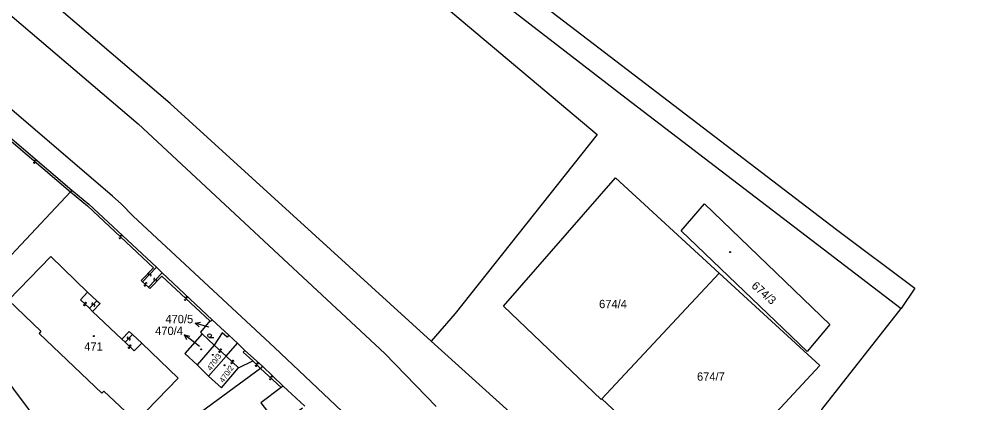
# Model space of a CAD drawing. Extents: x -600391 to -599491, y -1160176 to -1159402.
# Drawn here: x -599792.2 to -599596.7, y -1160051.8 to -1159973.1 of the extents above; entities that cross this region are included whole.
import ezdxf

# ---------------------------------------------------------------- set-up
doc = ezdxf.new("R2010")
doc.units = 0
for name, color, linetype in [('Level 1', 7, 'Continuous'), ('Level 13', 7, 'Continuous'), ('Level 3', 7, 'Continuous'), ('Level 4', 7, 'Continuous'), ('Level 5', 7, 'Continuous'), ('Level 57', 7, 'Continuous')]:
    doc.layers.add(name, color=color, linetype=linetype)

msp = doc.modelspace()

# ---------------------------------------------------------------- linework, layer by layer
at = {"layer": 'Level 1'}
for points in [[(-599793.64, -1159875.94), (-599782.21, -1159885.38), (-599766.96, -1159900.14), (-599748.82, -1159916.3), (-599731.65, -1159926.12), (-599705.21, -1159948.48), (-599697.25, -1159960.78), (-599624.79, -1160016.2), (-599608.79, -1160028.24), (-599611.57, -1160032.42)], [(-599707.8, -1160039.08), (-599761.26, -1159990.41), (-599822.74, -1159937.99), (-599833.95, -1159928.46)], [(-599830.58, -1159941.08), (-599767.82, -1159994.56), (-599717.3, -1160041.65), (-599706.77, -1160052.49)], [(-599713.49, -1159963.12), (-599708.86, -1159957.66), (-599667.92, -1159989.3), (-599611.57, -1160032.42)], [(-599713.49, -1159963.12), (-599710.66, -1159965.71), (-599673.85, -1159996.78), (-599702.92, -1160033.44), (-599707.8, -1160039.08)], [(-599591.16, -1160176.08), (-599598.97, -1160171.85), (-599606.03, -1160167.81), (-599614.1, -1160162.79), (-599618.32, -1160160.08), (-599627.86, -1160153.38), (-599643.84, -1160143.22), (-599661.38, -1160131.54), (-599672.7, -1160122.83), (-599688.39, -1160106.63), (-599694.45, -1160098.7), (-599700.67, -1160088.64), (-599704.82, -1160081.15), (-599706.43, -1160078.31), (-599708.41, -1160074.82), (-599715.88, -1160064.05), (-599722.37, -1160056.97), (-599739.93, -1160040.41), (-599768.82, -1160013.48), (-599771.3, -1160011), (-599773.09, -1160009.38), (-599799.04, -1159987.23)], [(-599591.16, -1160176.08), (-599598.97, -1160171.85), (-599606.03, -1160167.81), (-599614.1, -1160162.79), (-599618.32, -1160160.08), (-599627.86, -1160153.38), (-599643.84, -1160143.22), (-599661.38, -1160131.54), (-599672.7, -1160122.83), (-599688.39, -1160106.63), (-599694.45, -1160098.7), (-599700.67, -1160088.64), (-599704.82, -1160081.15), (-599706.43, -1160078.31), (-599708.41, -1160074.82), (-599715.88, -1160064.05), (-599722.37, -1160056.97), (-599739.93, -1160040.41), (-599768.82, -1160013.48), (-599771.3, -1160011), (-599773.09, -1160009.38), (-599799.04, -1159987.23)], [(-599796.03, -1159995.65), (-599781.39, -1160008.18)], [(-599672.86, -1160050.94), (-599672.98, -1160051.08), (-599693.02, -1160031.91), (-599670.09, -1160005.65), (-599648.83, -1160025.17)], [(-599781.71, -1160008.48), (-599805.03, -1160033.37)], [(-599781.39, -1160008.18), (-599781.71, -1160008.48)], [(-599781.39, -1160008.18), (-599777.92, -1160011.04), (-599764.1, -1160023.98)], [(-599656.63, -1160016.48), (-599651.84, -1160010.96), (-599626.15, -1160035.72), (-599630.79, -1160041.22), (-599656.63, -1160016.48)], [(-599778.18, -1160029.05), (-599785.73, -1160021.79), (-599794.37, -1160030.71), (-599787.75, -1160037.05), (-599788.13, -1160037.52), (-599775.25, -1160049.74), (-599774.87, -1160049.34), (-599768.24, -1160055.58), (-599759.67, -1160046.66), (-599767.09, -1160039.54)], [(-599764.1, -1160023.98), (-599762.92, -1160025.11)], [(-599762.92, -1160025.11), (-599752.66, -1160034.71)], [(-599672.86, -1160050.94), (-599648.83, -1160025.17)], [(-599672.86, -1160050.94), (-599652.4, -1160070.14), (-599628.22, -1160044.09), (-599648.83, -1160025.17)], [(-599778.18, -1160029.05), (-599776.29, -1160030.86)], [(-599776.29, -1160030.86), (-599775.64, -1160031.42), (-599777.16, -1160033)], [(-599805.03, -1160033.37), (-599787.56, -1160056.76)], [(-599777.16, -1160033), (-599771.15, -1160038.73)], [(-599635.13, -1160085.06), (-599630, -1160061.95), (-599627.78, -1160053.1), (-599611.57, -1160032.42)], [(-599753.18, -1160034.97), (-599755.08, -1160037.29), (-599754.75, -1160037.6)], [(-599752.66, -1160034.71), (-599753.03, -1160035.11), (-599753.18, -1160034.97)], [(-599752.66, -1160034.71), (-599749.25, -1160037.9)], [(-599771.15, -1160038.73), (-599769.65, -1160037.11), (-599768.98, -1160037.76)], [(-599749.25, -1160037.9), (-599749.58, -1160038.27), (-599750.6, -1160037.39), (-599752.27, -1160039.92)], [(-599768.98, -1160037.76), (-599767.09, -1160039.54)], [(-599754.75, -1160037.6), (-599758.25, -1160041.65), (-599755.77, -1160043.98)], [(-599752.27, -1160039.92), (-599754.75, -1160037.6)], [(-599749.25, -1160037.9), (-599747.52, -1160039.54)], [(-599639.86, -1160106.35), (-599642.58, -1160105.26), (-599650.69, -1160099.39), (-599660.9, -1160089.51), (-599670.05, -1160077.58), (-599677.41, -1160065.97), (-599682.78, -1160060.04), (-599691.73, -1160053.65), (-599707.8, -1160039.08)], [(-599752.27, -1160039.92), (-599755.77, -1160043.98)], [(-599749.81, -1160042.16), (-599747.52, -1160039.54)], [(-599747.52, -1160039.54), (-599746.01, -1160040.99)], [(-599744.35, -1160043.17), (-599746.31, -1160041.37), (-599746.01, -1160040.99)], [(-599746.01, -1160040.99), (-599742.35, -1160044.26)], [(-599753.4, -1160046.25), (-599749.81, -1160042.16)], [(-599747.29, -1160044.58), (-599744.35, -1160043.17)], [(-599742.76, -1160044.69), (-599759.24, -1160056.81)], [(-599755.77, -1160043.98), (-599753.4, -1160046.25)], [(-599753.4, -1160046.25), (-599750.76, -1160048.69), (-599747.29, -1160044.58)], [(-599742.35, -1160044.26), (-599742.76, -1160044.69)], [(-599742.35, -1160044.26), (-599738.14, -1160048.31)], [(-599738.14, -1160048.31), (-599733.7, -1160052.44)]]:
    msp.add_lwpolyline(points, dxfattribs=at)
at = {"layer": 'Level 13'}
for centre, start, end in [((-599788.86, -1160002.17), 357.0288, 229.1268), ((-599789.1, -1160002.45), 176.8143, 49.4043), ((-599771.59, -1160017.87), 173.9311, 46.5211), ((-599771.33, -1160017.61), 354.1456, 226.2436), ((-599765.63, -1160025.32), 83.6679, 315.7659), ((-599765.37, -1160025.58), 263.4534, 136.0434), ((-599766.45, -1160027.61), 173.4091, 45.9991), ((-599766.19, -1160027.35), 353.6235, 225.7215), ((-599764.46, -1160026.45), 83.2542, 315.8442), ((-599764.2, -1160026.71), 263.4687, 135.5667), ((-599778.84, -1160031.62), 173.894, 46.484), ((-599778.58, -1160031.36), 354.1084, 226.2064), ((-599777.16, -1160031.49), 82.9476, 315.0456), ((-599758.21, -1160030.51), 174.0604, 46.6504), ((-599757.95, -1160030.25), 354.2748, 226.3728), ((-599776.9, -1160031.75), 262.7331, 135.3231), ((-599769.88, -1160038.42), 83.1073, 315.2053), ((-599769.62, -1160038.68), 262.8928, 135.4828), ((-599769.71, -1160040.36), 173.8845, 46.4745), ((-599769.45, -1160040.1), 354.0989, 226.1969), ((-599751.16, -1160041.18), 174.8383, 47.4283), ((-599750.91, -1160040.9), 355.0527, 227.1507), ((-599748.42, -1160043.24), 353.5324, 225.6304), ((-599748.68, -1160043.5), 173.318, 45.908), ((-599743.68, -1160044.06), 173.4477, 46.0377), ((-599743.42, -1160043.8), 353.6621, 225.7601), ((-599740.79, -1160046.79), 174.0557, 46.6457), ((-599740.53, -1160046.53), 354.2702, 226.3682)]:
    msp.add_arc(centre, 0.184, start, end, dxfattribs=at)
at = {"layer": 'Level 3'}
for points in [[(-599796.25, -1159996.13), (-599781.71, -1160008.48)], [(-599781.71, -1160008.48), (-599778.2, -1160011.4), (-599764.71, -1160024.08), (-599767.2, -1160026.67), (-599766.91, -1160026.92)], [(-599766.91, -1160026.92), (-599764.1, -1160023.98)], [(-599762.92, -1160025.11), (-599765.74, -1160028.04)], [(-599766.91, -1160026.92), (-599765.74, -1160028.04)], [(-599765.74, -1160028.04), (-599765.47, -1160028.3), (-599762.98, -1160025.8), (-599753.18, -1160034.97)], [(-599778.18, -1160029.05), (-599779.64, -1160030.61), (-599777.77, -1160032.37)], [(-599777.77, -1160032.37), (-599776.29, -1160030.86)], [(-599777.77, -1160032.37), (-599777.16, -1160033)], [(-599771.15, -1160038.73), (-599770.52, -1160039.34)], [(-599770.52, -1160039.34), (-599768.98, -1160037.76)], [(-599770.52, -1160039.34), (-599768.64, -1160041.11), (-599767.09, -1160039.54)], [(-599752.27, -1160039.92), (-599749.81, -1160042.16)], [(-599749.81, -1160042.16), (-599747.29, -1160044.58)], [(-599744.35, -1160043.17), (-599742.76, -1160044.69)], [(-599742.76, -1160044.69), (-599738.55, -1160048.63)], [(-599738.55, -1160048.63), (-599742.68, -1160051.75), (-599739.11, -1160056.48), (-599734.15, -1160052.79)], [(-599738.14, -1160048.31), (-599738.55, -1160048.63)]]:
    msp.add_lwpolyline(points, dxfattribs=at)
at = {"layer": 'Level 5'}
msp.add_line((-599753.21, -1160038.33), (-599752.33, -1160038.33), dxfattribs=at)
for centre, radius in [((-599646.6, -1160020.85), 0.09), ((-599646.6, -1160020.85), 0.0521), ((-599776.93, -1160038.07), 0.09), ((-599776.93, -1160038.07), 0.0521), ((-599753.21, -1160037.95), 0.375), ((-599754.95, -1160040.78), 0.09), ((-599754.95, -1160040.78), 0.0521), ((-599752.56, -1160041.91), 0.09), ((-599752.56, -1160041.91), 0.0521), ((-599750.12, -1160044.05), 0.09), ((-599750.12, -1160044.05), 0.0521)]:
    msp.add_circle(centre, radius, dxfattribs=at)
at = {"layer": 'Level 57'}
for p, q in [((-599753.38, -1160036.27), (-599756.13, -1160035.43)), ((-599755.95, -1160039.68), (-599758.32, -1160037.84)), ((-599755.3, -1160040.19), (-599755.95, -1160039.68))]:
    msp.add_line(p, q, dxfattribs=at)
for points in [[(-599755.35, -1160036.17), (-599756.13, -1160035.43), (-599755.07, -1160035.25)], [(-599757.84, -1160038.85), (-599758.32, -1160037.84), (-599757.22, -1160038.06)]]:
    msp.add_lwpolyline(points, dxfattribs=at)

# ---------------------------------------------------------------- texts
at = {"layer": 'Level 4'}
for s, height, rotation, p in [('674/3', 1.7, 318.6, (-599642.36, -1160027.98)), ('470/3', 1.14, 54.2963, (-599752.93, -1160045.27)), ('470/2', 1.14, 55.0454, (-599750.38, -1160047.72))]:
    msp.add_text(s, height=height, rotation=rotation, dxfattribs=at).set_placement(p)
for s, height, p in [('674/4', 1.7, (-599673.43, -1160032.35)), ('470/5', 0.1, (-599753.38, -1160036.27)), ('471', 1.7, (-599778.87, -1160041.05)), ('470/4', 0.1, (-599755.3, -1160040.19)), ('674/7', 1.7, (-599653.38, -1160047.21))]:
    msp.add_text(s, height=height, dxfattribs=at).set_placement(p)
at = {"layer": 'Level 57'}
for s, p in [('470/5', (-599762.25, -1160035.43)), ('470/4', (-599764.35, -1160037.84))]:
    msp.add_text(s, height=1.7, dxfattribs=at).set_placement(p)

doc.saveas('drawing.dxf')
